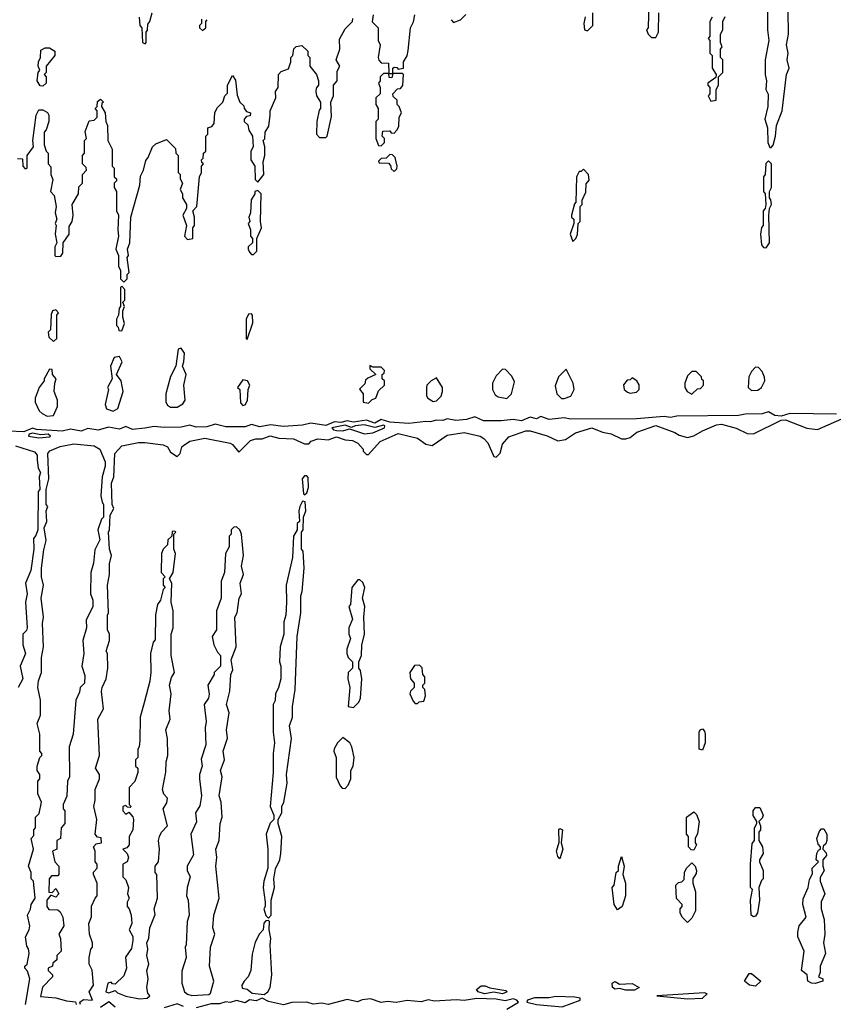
# Model space of a CAD drawing. Extents: x 2737310 to 2869991, y 870230 to 1012730.
# Tile 259 of 479: x 2766865 to 2770690, y 944726 to 949353. Entities that reach past the tile are written whole.
import ezdxf

# ---------------------------------------------------------------- set-up
doc = ezdxf.new("R2010")
doc.units = 0

msp = doc.modelspace()

# ---------------------------------------------------------------- linework, layer by layer
at = {"layer": '0CON02XD'}
for points in [[(2769822.5, 949435), (2769820, 949315), (2769812.5, 949305), (2769820, 949285), (2769835, 949270), (2769855, 949270), (2769867.5, 949295), (2769870, 949385)], [(2767427.5, 949365), (2767430, 949325), (2767440, 949315), (2767442.5, 949245), (2767455, 949240), (2767460, 949245), (2767460, 949295), (2767467, 949303), (2767468.3, 949331.7), (2767477.5, 949345), (2767487.5, 949385)], [(2768527.5, 949375), (2768523, 949343), (2768550, 949315), (2768550, 949255), (2768560, 949235), (2768550, 949175), (2768553, 949163), (2768565, 949150), (2768598.3, 949148.3), (2768600, 949100), (2768620, 949100), (2768620, 949125), (2768625, 949130), (2768638.3, 949128.3), (2768645, 949120), (2768670, 949125), (2768670, 949155), (2768687, 949183), (2768691.7, 949208.3), (2768702.5, 949315), (2768717, 949343), (2768722.5, 949375)], [(2768893, 949353), (2768905, 949340), (2768938.3, 949351.7), (2768963, 949377)], [(2769523, 949367), (2769517.5, 949335), (2769520, 949305), (2769535, 949300), (2769560, 949325), (2769560, 949385)], [(2770120, 949365), (2770110, 949345), (2770110, 949275), (2770102.5, 949265), (2770110, 949255), (2770110, 949195), (2770120, 949185), (2770120, 949125), (2770140, 949095), (2770138.3, 949081.7), (2770100, 949055), (2770100, 949045), (2770110, 949035), (2770110, 949005), (2770102.5, 948995), (2770115, 948970), (2770140, 948975), (2770140, 949025), (2770150, 949045), (2770150, 949085), (2770170, 949105), (2770170, 949165), (2770160, 949175), (2770160, 949215), (2770167.5, 949225), (2770160, 949245), (2770160, 949285), (2770170, 949305), (2770170, 949345), (2770181.7, 949368.3)], [(2770380, 949395), (2770380, 949305), (2770387.5, 949255), (2770370, 949165), (2770370, 949095), (2770376.7, 949065), (2770372.5, 949025), (2770383, 949003), (2770382.5, 948945), (2770367.5, 948885), (2770380, 948845), (2770382.5, 948775), (2770391.7, 948751.7), (2770398.3, 948751.7), (2770407, 948763), (2770417.5, 948805), (2770422.5, 948855), (2770450, 948925), (2770470, 949095), (2770482.5, 949125), (2770472.5, 949165), (2770477.5, 949195), (2770470, 949235), (2770480, 949285), (2770477.5, 949395)], [(2767327.5, 948365), (2767330, 948335), (2767317.5, 948275), (2767330, 948245), (2767330, 948195), (2767340, 948175), (2767340, 948135), (2767355, 948120), (2767370, 948135), (2767370, 948155), (2767380, 948165), (2767370, 948235), (2767377.5, 948245), (2767372.5, 948275), (2767382.5, 948305), (2767387.5, 948425), (2767430, 948575), (2767433, 948617), (2767447.5, 948645), (2767458.3, 948691.7), (2767470, 948705), (2767490, 948755), (2767505, 948770), (2767555, 948790), (2767598.3, 948748.3), (2767600, 948725), (2767610, 948715), (2767610, 948635), (2767620, 948625), (2767620, 948605), (2767630, 948585), (2767620, 948555), (2767630, 948535), (2767630, 948515), (2767650, 948485), (2767650, 948465), (2767632.5, 948435), (2767650, 948385), (2767640, 948335), (2767655, 948320), (2767680, 948325), (2767680, 948375), (2767687.5, 948385), (2767687.5, 948425), (2767680, 948455), (2767697.5, 948475), (2767710, 948615), (2767720, 948635), (2767720, 948665), (2767730, 948675), (2767721.7, 948681.7), (2767720, 948695), (2767728.3, 948701.7), (2767730, 948725), (2767740, 948735), (2767740, 948805), (2767750, 948815), (2767750, 948845), (2767768.3, 948851.7), (2767780, 948865), (2767783, 948917), (2767795, 948940), (2767820, 948965), (2767830, 948995), (2767841.7, 949008.3), (2767842.5, 949045), (2767865, 949090), (2767879.3, 949069.3), (2767888.3, 948998.3), (2767900, 948965), (2767918.3, 948948.3), (2767920, 948935), (2767931.7, 948921.7), (2767950, 948915), (2767948.3, 948901.7), (2767931.7, 948898.3), (2767920, 948885), (2767920, 948875), (2767938.3, 948858.3), (2767943, 948833), (2767960, 948805), (2767962.5, 948755), (2767952.5, 948735), (2767952.5, 948695), (2767970, 948665), (2767971.7, 948601.7), (2767985, 948590), (2768012.5, 948625), (2768010, 948685), (2768017.5, 948715), (2768017.5, 948755), (2768010, 948785), (2768017, 948793), (2768020, 948825), (2768037, 948853), (2768042.5, 948905), (2768042.5, 948925), (2768070, 948985), (2768067.5, 949015), (2768080, 949035), (2768082.5, 949095), (2768095, 949110), (2768128.3, 949121.7), (2768140, 949155), (2768140, 949175), (2768150, 949185), (2768153.6, 949216.4), (2768165, 949227.5), (2768191.7, 949231.7), (2768220, 949205), (2768220, 949185), (2768230, 949175), (2768230, 949135), (2768260, 949095), (2768270, 949065), (2768270, 949045), (2768258.3, 949031.7), (2768257.5, 949015), (2768260, 948995), (2768280, 948965), (2768280, 948935), (2768273, 948927), (2768262.5, 948875), (2768260, 948815), (2768275, 948800), (2768305, 948800), (2768310, 948805), (2768331.7, 948898.3), (2768327.5, 948965), (2768340, 948995), (2768340, 949045), (2768357.5, 949065), (2768358.3, 949111.7), (2768370, 949135), (2768352.5, 949165), (2768370, 949215), (2768368.3, 949261.7), (2768395, 949310), (2768430, 949345), (2768431.7, 949358.3)], [(2767720, 949355), (2767720, 949335), (2767710, 949325), (2767710, 949315), (2767725, 949302.5), (2767740, 949315), (2767740, 949345), (2767747, 949353)], [(2766975, 949040), (2766961.7, 949041.7), (2766947.5, 949065), (2766952.5, 949105), (2766960, 949115), (2766952.5, 949135), (2766953.3, 949155), (2766962.5, 949175), (2766965, 949210), (2766985, 949220), (2767005, 949220), (2767030, 949205), (2767030, 949185), (2766990, 949135), (2766990, 949105), (2766980, 949095), (2766990, 949085), (2766990, 949055), (2766975, 949040)], [(2768565, 948760), (2768580, 948775), (2768580, 948795), (2768570, 948805), (2768571.7, 948828.3), (2768605, 948830), (2768611.7, 948821.7), (2768625, 948820), (2768640, 948835), (2768647, 948853), (2768650, 948895), (2768660, 948915), (2768650, 948945), (2768640, 948955), (2768640, 948975), (2768621.7, 948991.7), (2768620, 949005), (2768641.7, 949028.3), (2768655, 949030), (2768667, 949043), (2768670, 949095), (2768665, 949100), (2768620, 949100), (2768615, 949080), (2768601.7, 949081.7), (2768600, 949100), (2768575, 949100), (2768560, 949085), (2768560, 949065), (2768552.5, 949055), (2768560, 949035), (2768560, 949005), (2768540, 948985), (2768540, 948955), (2768550, 948935), (2768550, 948885), (2768540, 948875), (2768540, 948795), (2768551.7, 948761.7), (2768565, 948760)], [(2766855, 948700), (2766878.3, 948698.3), (2766880, 948665), (2766891.7, 948651.7), (2766900, 948655), (2766900, 948715), (2766930, 948755), (2766927.5, 948785), (2766942.5, 948905), (2766955, 948930), (2766975, 948930), (2766996.4, 948916.4), (2767002.5, 948905), (2767002.5, 948875), (2766990, 948835), (2766980, 948825), (2766980, 948765), (2766990, 948735), (2767000, 948725), (2767000, 948675), (2767011.7, 948661.7), (2767012.5, 948625), (2767021.7, 948601.7), (2767010, 948545), (2767027, 948527), (2767037.5, 948475), (2767032.5, 948445), (2767040, 948415), (2767032.5, 948395), (2767037.5, 948385), (2767032.5, 948345), (2767040, 948305), (2767030, 948285), (2767030, 948245), (2767035, 948240), (2767058.3, 948241.7), (2767067.5, 948255), (2767070, 948305), (2767097.5, 948345), (2767098.3, 948381.7), (2767112.5, 948405), (2767117.5, 948435), (2767112.5, 948485), (2767142.5, 948535), (2767143, 948567), (2767160, 948585), (2767160, 948625), (2767180, 948645), (2767178.3, 948658.3), (2767160, 948675), (2767160, 948715), (2767170, 948725), (2767170, 948785), (2767180, 948795), (2767173, 948827), (2767191.7, 948878.3), (2767215, 948880), (2767230, 948895), (2767230, 948925), (2767220, 948935), (2767230, 948945), (2767231.7, 948968.3), (2767245, 948980), (2767260, 948965), (2767251.7, 948958.3), (2767250, 948945), (2767267.5, 948915), (2767270, 948875), (2767277.5, 948855), (2767280, 948785), (2767300, 948745), (2767300, 948665), (2767310, 948655), (2767310, 948615), (2767320, 948605), (2767320, 948595), (2767310, 948585), (2767310, 948565), (2767320, 948545), (2767320, 948455), (2767330, 948435), (2767327.5, 948365)], [(2768625, 948640), (2768638.3, 948651.7), (2768640, 948665), (2768630, 948705), (2768618.3, 948718.3), (2768605, 948720), (2768588.3, 948701.7), (2768565, 948700), (2768551.7, 948688.3), (2768555, 948680), (2768598.3, 948678.3), (2768608.3, 948668.3), (2768611.7, 948651.7), (2768625, 948640)], [(2770375, 948280), (2770390, 948305), (2770387.5, 948435), (2770390, 948465), (2770400, 948485), (2770397, 948507), (2770390, 948515), (2770390, 948545), (2770400, 948565), (2770400, 948675), (2770385, 948690), (2770373, 948677), (2770370, 948625), (2770362.5, 948615), (2770362.5, 948545), (2770370, 948535), (2770372.5, 948485), (2770370, 948465), (2770360, 948455), (2770360, 948385), (2770353, 948377), (2770347.5, 948345), (2770352.5, 948295), (2770361.7, 948281.7), (2770375, 948280)], [(2769465, 948310), (2769480, 948325), (2769487, 948343), (2769490, 948395), (2769500, 948405), (2769500, 948475), (2769510, 948485), (2769510, 948505), (2769527, 948543), (2769528.3, 948581.7), (2769541.7, 948598.3), (2769540, 948625), (2769515, 948650), (2769505, 948640), (2769495, 948640), (2769482.5, 948615), (2769480, 948495), (2769473, 948487), (2769460, 948435), (2769460, 948425), (2769470, 948415), (2769470, 948395), (2769452.5, 948345), (2769465, 948310)], [(2767965, 948250), (2767980, 948265), (2767980, 948325), (2768002.5, 948375), (2767997.5, 948405), (2768000, 948535), (2767985, 948550), (2767970, 948545), (2767970, 948535), (2767953, 948507), (2767950, 948445), (2767942.5, 948425), (2767947.5, 948405), (2767940, 948395), (2767950, 948365), (2767950, 948335), (2767960, 948325), (2767960, 948305), (2767940, 948285), (2767940, 948275), (2767945, 948260), (2767955, 948250), (2767965, 948250)], [(2767345, 947890), (2767357.5, 947925), (2767350, 947955), (2767350, 947985), (2767357.5, 948005), (2767350, 948025), (2767360, 948035), (2767360, 948085), (2767345, 948100), (2767340, 948095), (2767340, 948005), (2767333, 947997), (2767330, 947965), (2767320, 947945), (2767320, 947915), (2767328.3, 947908.3), (2767331.7, 947891.7), (2767345, 947890)], [(2767025, 947840), (2767040, 947855), (2767040, 947965), (2767047.5, 947975), (2767035, 947990), (2767020, 947985), (2767013, 947967), (2767010, 947895), (2767000, 947885), (2767001.7, 947861.7), (2767025, 947840)], [(2767935, 947850), (2767961.7, 947928.3), (2767960, 947965), (2767955, 947970), (2767941.7, 947968.3), (2767930, 947945), (2767930, 947855), (2767935, 947850)], [(2767605, 947532.5), (2767633, 947547), (2767642.5, 947565), (2767637.5, 947635), (2767647.5, 947685), (2767630, 947725), (2767637.5, 947745), (2767640, 947785), (2767625, 947810), (2767610, 947805), (2767600, 947725), (2767573.6, 947676.4), (2767552.5, 947595), (2767552.5, 947555), (2767560.7, 947540.7), (2767575, 947532.5), (2767605, 947532.5)], [(2767305, 947513.3), (2767327.5, 947525), (2767352.5, 947605), (2767342.5, 947655), (2767320, 947685), (2767347.5, 947745), (2767335, 947770), (2767310, 947765), (2767292.5, 947725), (2767300, 947665), (2767277.5, 947625), (2767282.5, 947615), (2767267.5, 947545), (2767273.6, 947523.6), (2767305, 947513.3)], [(2766995, 947490), (2767025, 947493.3), (2767042.5, 947535), (2767042.5, 947565), (2767027.5, 947605), (2767030, 947645), (2767037.5, 947665), (2767020, 947685), (2767018.3, 947708.3), (2767005, 947710), (2766980, 947665), (2766980, 947655), (2766957.5, 947625), (2766937.5, 947575), (2766937.5, 947555), (2766957.5, 947515), (2766971.7, 947501.7), (2766995, 947490)], [(2768505, 947550), (2768521.7, 947568.3), (2768540, 947575), (2768551.7, 947608.3), (2768580, 947635), (2768580, 947655), (2768570, 947665), (2768570, 947685), (2768578.3, 947691.7), (2768580, 947705), (2768565, 947720), (2768525, 947720), (2768511.7, 947728.3), (2768511.7, 947711.7), (2768540, 947685), (2768501.7, 947668.3), (2768491.7, 947658.3), (2768488.3, 947641.7), (2768463, 947617), (2768480, 947595), (2768480, 947555), (2768505, 947550)], [(2769155, 947572.5), (2769177.5, 947595), (2769191.7, 947651.7), (2769178.3, 947678.3), (2769148.3, 947708.3), (2769135, 947710), (2769105, 947680), (2769087.5, 947645), (2769087.5, 947615), (2769100.7, 947590.7), (2769115, 947580), (2769155, 947572.5)], [(2769413, 947573), (2769425, 947573.3), (2769456.4, 947583.6), (2769472.5, 947615), (2769467.5, 947645), (2769435, 947710), (2769397.5, 947675), (2769383, 947633), (2769390, 947595), (2769413, 947573)], [(2770025, 947592.5), (2770051.7, 947618.3), (2770065, 947620), (2770080, 947635), (2770080, 947655), (2770071.7, 947661.7), (2770070, 947675), (2770045, 947700), (2770025, 947700), (2770005, 947680), (2769992.5, 947645), (2769992.5, 947625), (2770002.5, 947605), (2770025, 947592.5)], [(2770305, 947610), (2770335, 947612.5), (2770352.5, 947625), (2770367.5, 947655), (2770367, 947673), (2770355, 947700), (2770338.3, 947718.3), (2770325, 947720), (2770305, 947700), (2770292.5, 947675), (2770290, 947625), (2770305, 947610)], [(2767915, 947540), (2767925, 947542.5), (2767936.4, 947563.6), (2767940, 947615), (2767947.5, 947635), (2767936.4, 947656.4), (2767915, 947660), (2767890, 947625), (2767900, 947615), (2767903, 947553), (2767915, 947540)], [(2768808.3, 947558.3), (2768825, 947562.5), (2768846.1, 947583.9), (2768852.5, 947605), (2768852.5, 947625), (2768825, 947670), (2768800, 947655), (2768780, 947635), (2768777.5, 947625), (2768777.5, 947585), (2768783.6, 947573.6), (2768808.3, 947558.3)], [(2769735, 947597.5), (2769765, 947602.5), (2769777.5, 947615), (2769777, 947637), (2769766.4, 947656.4), (2769745, 947670), (2769735, 947660), (2769721.7, 947658.3), (2769703, 947637), (2769707.5, 947615), (2769723, 947603), (2769735, 947597.5)], [(2770705, 947499.2), (2770485, 947502.9), (2770445, 947489.2), (2770415, 947492.9), (2770385, 947510.6), (2770355, 947500), (2770275, 947499.2), (2770245, 947492.5), (2769955, 947490.3), (2769925, 947483.6), (2769895, 947488.4), (2769765, 947476.8), (2769455, 947476.2), (2769425, 947481.2), (2769355, 947474.6), (2769315, 947488.5), (2769295, 947476.5), (2769265, 947485.5), (2769225, 947467.8), (2769185.4, 947474.6), (2769128.3, 947468.3), (2769045, 947467.1), (2769005, 947486.4), (2768965, 947473.8), (2768915, 947470), (2768875, 947476.9), (2768855, 947469.5), (2768825, 947471.5), (2768795, 947462.5), (2768775, 947465.3), (2768694.6, 947455.4), (2768605, 947462), (2768565, 947474.4), (2768535, 947456.9), (2768495, 947470.5), (2768435, 947460.8), (2768405, 947467.8), (2768375, 947460.7), (2768345, 947462.9), (2768305, 947446.2), (2768233.9, 947456.1), (2768195, 947447.1), (2768105, 947440.4), (2768045, 947448.5), (2767995, 947440), (2767955, 947451.1), (2767925, 947439.6), (2767835, 947439.6), (2767785, 947451.5), (2767745, 947439.3), (2767695, 947437.5), (2767665, 947448.1), (2767625, 947438.7), (2767545, 947435.8), (2767498.1, 947441.9), (2767454, 947434), (2767395, 947426.9), (2767365, 947441.5), (2767335, 947429.3), (2767282.7, 947437.3), (2767235, 947423.2), (2767185, 947432.5), (2767155, 947419.7), (2767105, 947428.5), (2767065, 947419.1), (2766945, 947426.5), (2766925, 947433.5), (2766884.7, 947415.3), (2766815, 947418.6)], [(2767151.2, 944725), (2767148.8, 944735), (2767165, 944748.8), (2767207.5, 944745), (2767192.5, 944785), (2767212.5, 944815), (2767206.4, 944886.4), (2767192.5, 944915), (2767192.5, 944945), (2767200, 944985), (2767207.5, 944995), (2767207.5, 945015), (2767193.3, 945055), (2767190, 945105), (2767203, 945137), (2767203.6, 945186.4), (2767220, 945225), (2767230, 945235), (2767230, 945295), (2767212.5, 945335), (2767213, 945347), (2767230, 945365), (2767230, 945385), (2767220, 945395), (2767220, 945445), (2767212.5, 945465), (2767225, 945480), (2767250, 945485), (2767248.3, 945508.3), (2767231.7, 945511.7), (2767220, 945525), (2767227.5, 945595), (2767213.3, 945655), (2767220, 945685), (2767220, 945735), (2767240, 945785), (2767240, 945805), (2767222.5, 945835), (2767240, 945895), (2767232.5, 946065), (2767260, 946115), (2767250, 946195), (2767252.5, 946215), (2767272.5, 946255), (2767280, 946305), (2767277.5, 946375), (2767272.5, 946385), (2767287.5, 946435), (2767287.5, 946465), (2767277.5, 946485), (2767277.5, 946555), (2767282.5, 946565), (2767277.5, 946695), (2767287.5, 946745), (2767287.5, 946795), (2767297.5, 946835), (2767287.5, 946865), (2767282.5, 946945), (2767287.5, 946955), (2767290, 947025), (2767307.5, 947055), (2767300, 947075), (2767297.5, 947175), (2767307.5, 947205), (2767312.5, 947315), (2767345, 947350), (2767423.9, 947366.1), (2767453.9, 947366.1), (2767540, 947355), (2767560, 947345), (2767575, 947320), (2767605, 947300), (2767620, 947315), (2767627.5, 947345), (2767635, 947352.5), (2767665, 947372.5), (2767735, 947386.2), (2767855, 947362.5), (2767866.4, 947356.4), (2767895, 947320), (2767950, 947375), (2767975, 947383.3), (2768005, 947383.3), (2768042.7, 947397.3), (2768083.6, 947386.4), (2768153, 947383), (2768205, 947360), (2768225, 947360), (2768235, 947372.5), (2768267, 947383), (2768315, 947378.8), (2768355, 947392.9), (2768395, 947378.8), (2768430, 947375), (2768455, 947362.5), (2768480, 947335), (2768480, 947325), (2768495, 947310), (2768505, 947310), (2768559.3, 947370.7), (2768645, 947407.5), (2768735, 947386.7), (2768775, 947357.5), (2768805, 947352.5), (2768875, 947400), (2768955, 947412.5), (2769030, 947395), (2769047.5, 947385), (2769066.7, 947365), (2769095, 947300), (2769105, 947297.5), (2769123.6, 947316.4), (2769135, 947357.5), (2769165, 947392.5), (2769245, 947420.8), (2769265, 947421.4), (2769345, 947396.7), (2769395, 947373.3), (2769430.7, 947379.3), (2769478.3, 947411.7), (2769555, 947434.2), (2769605, 947413.8), (2769645, 947406.2), (2769695, 947382.5), (2769715, 947382.5), (2769735, 947390), (2769766.1, 947413.9), (2769855, 947445.8), (2769945, 947413.3), (2769965, 947400), (2770005, 947390), (2770035, 947396.7), (2770075, 947421.2), (2770141.2, 947448.8), (2770165, 947452.5), (2770233.9, 947433.9), (2770285, 947407.5), (2770315, 947406.7), (2770445, 947471.2), (2770465, 947472), (2770565, 947433.3), (2770615, 947426.7), (2770755, 947487.5)], [(2768486.4, 947406.4), (2768525, 947412), (2768580, 947435), (2768582.5, 947445), (2768575, 947448), (2768535, 947435.8), (2768485, 947448.6), (2768442.5, 947445), (2768425, 947436.2), (2768395, 947446.9), (2768333.3, 947435), (2768340, 947425), (2768355, 947422), (2768385, 947420), (2768415, 947430), (2768486.4, 947406.4)], [(2766955, 947387.5), (2767005, 947393.3), (2767010, 947395), (2767000, 947405), (2766965, 947402.5), (2766925, 947410), (2766910, 947405), (2766907.5, 947395), (2766955, 947387.5)], [(2766845, 947350.8), (2766935, 947322.5), (2766947, 947307), (2766947.5, 947285), (2766952.5, 947245), (2766962.5, 947225), (2766957.5, 947205), (2766960, 947145), (2766952.5, 947135), (2766950, 946955), (2766941.7, 946928.3), (2766930, 946915), (2766932.5, 946865), (2766917.5, 946765), (2766892.5, 946705), (2766900, 946655), (2766892.5, 946615), (2766900, 946495), (2766897, 946483), (2766880, 946465), (2766880, 946415), (2766892.5, 946375), (2766867.5, 946315), (2766880, 946255), (2766857.5, 946215)], [(2766893.3, 944725), (2766913.3, 944845), (2766901.7, 944881.7), (2766890, 944895), (2766890, 944905), (2766900, 944915), (2766910, 944965), (2766907, 944987), (2766898.3, 944998.3), (2766893, 945043), (2766910, 945075), (2766912.5, 945095), (2766902.5, 945145), (2766917, 945173), (2766920, 945195), (2766937.5, 945225), (2766930, 945305), (2766920, 945315), (2766920, 945345), (2766907.5, 945375), (2766930, 945455), (2766920, 945505), (2766931.7, 945518.3), (2766932.5, 945545), (2766940, 945555), (2766940, 945605), (2766957, 945623), (2766967.5, 945675), (2766950, 945715), (2766950, 945775), (2766960, 945785), (2766960, 945805), (2766947.5, 945825), (2766947.5, 945845), (2766960, 945885), (2766970, 945895), (2766970, 945905), (2766960, 945915), (2766960, 945995), (2766947.5, 946045), (2766962.5, 946085), (2766962.5, 946155), (2766950, 946215), (2766953.6, 946246.4), (2766967.5, 946285), (2766967.5, 946355), (2766976.7, 946405), (2766972.5, 946515), (2766977.5, 946545), (2766966.7, 946635), (2766977.5, 946695), (2766967.5, 946735), (2766967.5, 946775), (2766978.3, 946861.7), (2766990, 946905), (2766980, 946965), (2766992.5, 946995), (2766990, 947045), (2766997.5, 947065), (2766990, 947075), (2766990, 947145), (2767002.5, 947195), (2766997.5, 947315), (2767007, 947327), (2767055, 947346.7), (2767120.5, 947359.5), (2767215, 947350), (2767242.5, 947335), (2767267.5, 947275), (2767267.5, 947255), (2767252.5, 947205), (2767247.5, 947115), (2767252.5, 947085), (2767260, 947075), (2767260, 947015), (2767250, 947005), (2767232.5, 946955), (2767241.7, 946908.3), (2767218.3, 946861.7), (2767211.7, 946798.3), (2767200, 946755), (2767197.5, 946655), (2767210, 946625), (2767210, 946595), (2767178.3, 946531.7), (2767180, 946495), (2767162.5, 946435), (2767167.5, 946375), (2767157.5, 946315), (2767171.7, 946271.7), (2767170, 946235), (2767150, 946215), (2767147, 946193), (2767130, 946155), (2767117.5, 945995), (2767097.5, 945935), (2767100, 945795), (2767090, 945775), (2767086.4, 945703.6), (2767070, 945665), (2767070, 945645), (2767077.5, 945635), (2767077.5, 945575), (2767060, 945555), (2767057.5, 945505), (2767040, 945495), (2767040, 945455), (2767020, 945445), (2767030, 945395), (2767050, 945375), (2767050, 945335), (2767045, 945330), (2767015, 945330), (2767003.3, 945315), (2767003, 945253), (2767018.3, 945251.7), (2767035, 945270), (2767050, 945245), (2767035, 945230), (2767011.7, 945238.3), (2766992.5, 945215), (2766992.5, 945185), (2767001.7, 945171.7), (2767045, 945170), (2767055, 945160), (2767067.5, 945135), (2767072.5, 945095), (2767050, 945055), (2767057.5, 945035), (2767060, 944975), (2767040, 944955), (2767040, 944935), (2767021.7, 944918.3), (2767020, 944905), (2767000, 944895), (2767000, 944885), (2767020, 944865), (2767020, 944855), (2766973, 944807), (2766962.5, 944762.5), (2767035, 944756.7), (2767085, 944741.9), (2767127.5, 944737.5), (2767130.8, 944725)], [(2768205, 947120), (2768215, 947130), (2768222.5, 947155), (2768221.7, 947201.7), (2768215, 947210), (2768205, 947210), (2768192.5, 947195), (2768200, 947125), (2768205, 947120)], [(2768035, 945130), (2768047.5, 945145), (2768047.5, 945215), (2768062.5, 945275), (2768060, 945315), (2768068.3, 945361.7), (2768087.5, 945405), (2768092.5, 945435), (2768097.5, 945515), (2768080, 945575), (2768080, 945595), (2768097.5, 945625), (2768097.5, 945655), (2768106.7, 945675), (2768122.5, 945765), (2768120, 945805), (2768142.5, 945975), (2768133.3, 946035), (2768147.5, 946075), (2768147.5, 946125), (2768160, 946205), (2768170, 946455), (2768186.7, 946565), (2768186.7, 946645), (2768193.3, 946665), (2768203.3, 946775), (2768197.5, 946855), (2768190, 946865), (2768190, 946945), (2768197.5, 946955), (2768200, 947015), (2768210, 947045), (2768207, 947087), (2768195, 947090), (2768182.5, 947065), (2768177.5, 947045), (2768180, 946995), (2768170, 946985), (2768170, 946955), (2768152.5, 946925), (2768147.5, 946825), (2768117.5, 946695), (2768120, 946615), (2768116.7, 946555), (2768107, 946523), (2768106.7, 946465), (2768090, 946405), (2768086.7, 946335), (2768092.5, 946315), (2768092.5, 946255), (2768082.5, 946215), (2768067.5, 946185), (2768066.4, 946153.6), (2768057.5, 946135), (2768056.7, 946005), (2768063.3, 945955), (2768056.7, 945905), (2768056.7, 945815), (2768042.5, 945655), (2768060, 945615), (2768060, 945595), (2768043, 945577), (2768023.3, 945525), (2768032.5, 945455), (2768032.5, 945365), (2768013.3, 945305), (2768010, 945275), (2768020, 945205), (2768020, 945185), (2768012.5, 945175), (2768023, 945143), (2768035, 945130)], [(2767675, 944766.7), (2767755, 944772.5), (2767761.7, 944778.3), (2767777.5, 944835), (2767757.5, 944905), (2767762.5, 944995), (2767782.5, 945055), (2767773.3, 945085), (2767777.5, 945145), (2767802.5, 945225), (2767787.5, 945375), (2767792.5, 945415), (2767787.5, 945455), (2767802.5, 945495), (2767807.5, 945575), (2767817.5, 945605), (2767812.5, 945675), (2767802.5, 945705), (2767817.5, 945795), (2767810, 945825), (2767827.5, 945875), (2767822.5, 945915), (2767843, 945977), (2767837.5, 946015), (2767850, 946095), (2767837.5, 946135), (2767853, 946197), (2767857.5, 946275), (2767867, 946297), (2767860, 946345), (2767882.5, 946405), (2767877.5, 946545), (2767887.5, 946565), (2767897.5, 946635), (2767907.5, 946655), (2767902.5, 946705), (2767917.5, 946745), (2767907.5, 946785), (2767917.5, 946835), (2767907.5, 946935), (2767900, 946955), (2767885, 946970), (2767871.7, 946968.3), (2767860, 946955), (2767860, 946935), (2767850, 946925), (2767850, 946875), (2767832.5, 946845), (2767827.5, 946755), (2767812.5, 946715), (2767812.5, 946635), (2767790, 946575), (2767790, 946485), (2767770, 946455), (2767777.5, 946415), (2767795, 946380), (2767810, 946365), (2767810, 946315), (2767780, 946285), (2767780, 946275), (2767750, 946225), (2767756.4, 946183.6), (2767752.5, 946165), (2767732.5, 946135), (2767742.5, 946055), (2767737.5, 946025), (2767740, 945945), (2767718.3, 945878.3), (2767722.5, 945845), (2767710, 945805), (2767710, 945785), (2767720, 945705), (2767711.7, 945658.3), (2767692.5, 945625), (2767697, 945583), (2767670, 945525), (2767681.7, 945428.3), (2767652.5, 945375), (2767652.5, 945355), (2767667.5, 945325), (2767652.5, 945275), (2767650, 945235), (2767657.5, 945215), (2767662.5, 945145), (2767652.5, 945115), (2767647.5, 945005), (2767642.5, 944995), (2767647.5, 944945), (2767628.3, 944881.7), (2767627.5, 944825), (2767640, 944785), (2767655, 944773.3), (2767675, 944766.7)], [(2767428.3, 944751.7), (2767465, 944753.8), (2767477.5, 944765), (2767468.3, 944778.3), (2767463.3, 944805), (2767470, 944845), (2767462.5, 944885), (2767472.5, 944915), (2767462.5, 944955), (2767467.5, 944985), (2767462.5, 945015), (2767473, 945037), (2767477.5, 945085), (2767501.7, 945148.3), (2767497.5, 945175), (2767512.5, 945225), (2767510, 945335), (2767502.5, 945345), (2767502.5, 945375), (2767517.5, 945395), (2767522.5, 945455), (2767517.5, 945495), (2767522.5, 945515), (2767532.5, 945535), (2767560, 945565), (2767540, 945645), (2767557, 945673), (2767560, 945695), (2767543, 945713), (2767537.5, 945735), (2767553, 945817), (2767553.3, 945865), (2767562.5, 945895), (2767560, 945975), (2767552.5, 946015), (2767572.5, 946065), (2767567.5, 946105), (2767577.5, 946185), (2767570, 946225), (2767578.3, 946261.7), (2767592.5, 946285), (2767577.5, 946365), (2767577.5, 946465), (2767587.5, 946495), (2767587.5, 946575), (2767577.5, 946615), (2767580, 946705), (2767570, 946725), (2767587.5, 946755), (2767597.5, 946845), (2767590, 946865), (2767590, 946935), (2767600, 946945), (2767595, 946950), (2767581.7, 946948.3), (2767580, 946925), (2767561.7, 946908.3), (2767560, 946885), (2767540, 946865), (2767532.5, 946845), (2767530, 946755), (2767550, 946735), (2767540, 946725), (2767540, 946695), (2767550, 946685), (2767540, 946675), (2767527.5, 946625), (2767512.5, 946605), (2767503.6, 946556.4), (2767501.7, 946438.3), (2767493, 946427), (2767480, 946375), (2767482.5, 946285), (2767477.5, 946245), (2767451.7, 946148.3), (2767432.5, 946075), (2767430, 945965), (2767427.5, 945935), (2767420, 945925), (2767420, 945885), (2767410, 945875), (2767410, 945845), (2767420, 945835), (2767420, 945815), (2767407, 945773), (2767380, 945745), (2767380, 945665), (2767390, 945655), (2767385, 945650), (2767371.7, 945651.7), (2767365, 945660), (2767350, 945655), (2767350, 945635), (2767365, 945620), (2767378.3, 945628.3), (2767397, 945607), (2767400, 945595), (2767397.5, 945545), (2767380, 945515), (2767380, 945475), (2767368.3, 945461.7), (2767350, 945455), (2767370, 945435), (2767377.5, 945415), (2767370, 945395), (2767350, 945385), (2767350, 945325), (2767365, 945310), (2767377.5, 945275), (2767372.5, 945245), (2767380, 945225), (2767370, 945205), (2767370, 945185), (2767380, 945175), (2767390, 945145), (2767392.5, 945105), (2767380, 945075), (2767397.5, 945045), (2767397.5, 945025), (2767391.7, 944988.3), (2767363, 944947), (2767367.5, 944895), (2767355, 944860), (2767315, 944820), (2767301.7, 944821.7), (2767295, 944830), (2767280, 944825), (2767270, 944785), (2767285, 944780), (2767315, 944790), (2767325, 944780), (2767363.9, 944763.9), (2767428.3, 944751.7)], [(2768435, 946120), (2768460, 946145), (2768466.7, 946165), (2768473.3, 946255), (2768467.5, 946295), (2768460, 946305), (2768460, 946335), (2768472.5, 946365), (2768473, 946413), (2768486.7, 946465), (2768482.5, 946545), (2768487.5, 946595), (2768477.5, 946635), (2768487.5, 946685), (2768478.3, 946708.3), (2768465, 946720), (2768455, 946720), (2768427.5, 946685), (2768420, 946605), (2768412.5, 946595), (2768430, 946535), (2768412.5, 946495), (2768412.5, 946465), (2768420, 946445), (2768402.5, 946395), (2768402.5, 946375), (2768410, 946355), (2768430, 946335), (2768430, 946305), (2768410, 946285), (2768407.5, 946255), (2768417.5, 946215), (2768410, 946125), (2768435, 946120)], [(2768735, 946140), (2768743, 946147), (2768765, 946150), (2768772.5, 946175), (2768770, 946205), (2768760, 946215), (2768760, 946225), (2768770, 946235), (2768770, 946265), (2768760, 946275), (2768757, 946307), (2768745, 946320), (2768721.7, 946318.3), (2768700, 946285), (2768702.5, 946255), (2768720, 946235), (2768720, 946215), (2768703, 946197), (2768700, 946185), (2768715, 946150), (2768725, 946140), (2768735, 946140)], [(2770075, 945920), (2770060, 945925), (2770060, 946005), (2770063.8, 946016.2), (2770075, 946020), (2770085, 946010), (2770087.5, 945995), (2770087.5, 945955), (2770075, 945920)], [(2768395, 945740), (2768410, 945755), (2768422.5, 945785), (2768422.5, 945825), (2768432.5, 945845), (2768437.5, 945885), (2768427.5, 945935), (2768417.5, 945955), (2768385, 945980), (2768360, 945955), (2768343, 945927), (2768342.5, 945915), (2768352.5, 945885), (2768353, 945793), (2768371.7, 945751.7), (2768381.7, 945741.7), (2768395, 945740)], [(2770035, 945450), (2770021.7, 945451.7), (2770010, 945465), (2770010, 945515), (2770000, 945525), (2770000, 945605), (2770035, 945630), (2770047, 945617), (2770060, 945585), (2770051.7, 945528.3), (2770040, 945505), (2770040, 945485), (2770047.5, 945475), (2770035, 945450)], [(2770315, 945136.7), (2770303.8, 945145), (2770300, 945215), (2770310, 945265), (2770300, 945275), (2770300, 945385), (2770308.3, 945481.7), (2770320, 945495), (2770320, 945555), (2770330, 945575), (2770330, 945585), (2770313, 945613), (2770312.5, 945635), (2770325, 945650), (2770345, 945650), (2770360, 945615), (2770355, 945600), (2770340, 945585), (2770347.5, 945565), (2770347.5, 945545), (2770340, 945535), (2770340, 945495), (2770357.5, 945465), (2770360, 945435), (2770342.5, 945405), (2770342.5, 945395), (2770360, 945355), (2770360, 945315), (2770351.7, 945308.3), (2770340, 945275), (2770342.5, 945215), (2770333.3, 945155), (2770325, 945140), (2770315, 945136.7)], [(2769405, 945410), (2769395, 945420), (2769388.8, 945445), (2769401.7, 945488.3), (2769400, 945545), (2769405, 945552.5), (2769416.7, 945545), (2769410, 945485), (2769418.8, 945455), (2769405, 945410)], [(2770605, 944823.5), (2770587.5, 944825), (2770570, 944835), (2770567.5, 944865), (2770540, 944885), (2770552.5, 944975), (2770523, 945043), (2770522.5, 945065), (2770530, 945095), (2770562.5, 945135), (2770547.5, 945195), (2770548.3, 945221.7), (2770572.5, 945275), (2770578.3, 945311.7), (2770591.7, 945338.3), (2770590, 945365), (2770620, 945395), (2770610, 945405), (2770612.5, 945435), (2770620, 945450), (2770630, 945455), (2770630, 945465), (2770618.3, 945478.3), (2770612.5, 945505), (2770625, 945540), (2770635, 945550), (2770645, 945550), (2770660, 945525), (2770660, 945495), (2770655, 945480), (2770641.7, 945468.3), (2770640, 945455), (2770657, 945437), (2770657.5, 945425), (2770640, 945405), (2770640, 945375), (2770647.5, 945355), (2770628.3, 945321.7), (2770627.5, 945305), (2770650, 945245), (2770633, 945207), (2770632.5, 945175), (2770647.5, 945125), (2770650, 945055), (2770643.3, 945015), (2770652.5, 944965), (2770627.5, 944905), (2770627.5, 944875), (2770620, 944855), (2770640, 944845), (2770640, 944835), (2770605, 944823.5)], [(2769675, 945170), (2769660, 945195), (2769650, 945275), (2769660, 945285), (2769670, 945345), (2769680, 945355), (2769680, 945375), (2769695, 945420), (2769706.7, 945375), (2769700, 945335), (2769712.5, 945295), (2769712.5, 945235), (2769697.5, 945185), (2769675, 945170)], [(2770005, 945110), (2769980, 945135), (2769970, 945155), (2769970, 945175), (2769980, 945185), (2769980, 945195), (2769953, 945223), (2769950, 945285), (2769961.7, 945298.3), (2769978.3, 945301.7), (2769988.3, 945311.7), (2769990, 945345), (2770000, 945365), (2770025, 945390), (2770040, 945375), (2770046.7, 945355), (2770045, 945340), (2770030, 945315), (2770030, 945295), (2770042.5, 945255), (2770042.5, 945165), (2770025, 945130), (2770005, 945110)], [(2768015, 944772.5), (2768032.5, 944785), (2768043.3, 944805), (2768051.2, 944865), (2768043.3, 945005), (2768046.7, 945035), (2768037.5, 945075), (2768040, 945115), (2768035, 945120), (2768021.7, 945118.3), (2768013, 945107), (2768010, 945075), (2767993, 945057), (2767973, 945017), (2767958.3, 944961.7), (2767952.5, 944885), (2767940, 944855), (2767920, 944835), (2767910, 944815), (2767911.7, 944801.7), (2767935, 944797.5), (2767958.3, 944778.3), (2768015, 944772.5)], [(2769715, 944791.5), (2769685, 944800), (2769665, 944796.7), (2769652.5, 944805), (2769650, 944825), (2769665, 944832.5), (2769685, 944820), (2769745, 944823.8), (2769777.5, 944805), (2769755, 944792.7), (2769715, 944791.5)], [(2770325, 944811.5), (2770296.7, 944815), (2770273.3, 944835), (2770295, 944870), (2770305, 944870), (2770350, 944835), (2770325, 944811.5)], [(2769135, 944774.6), (2769095, 944782), (2769050, 944775), (2769020, 944785), (2769012.5, 944795), (2769035, 944812.5), (2769053, 944813), (2769075, 944803.3), (2769150.7, 944790.7), (2769156.2, 944785), (2769135, 944774.6)], [(2767315, 944712.1), (2767285, 944736.7), (2767245, 944711.3)], [(2769155, 944703.3), (2769210, 944735), (2769202.5, 944745), (2769185, 944752), (2769147.5, 944742.5), (2769105, 944750), (2769015, 944752.5), (2768955, 944744), (2768917.5, 944747.5), (2768815, 944740), (2768785, 944746.1), (2768752.3, 944737.7), (2768686.6, 944743.4), (2768635.5, 944734.5), (2768595, 944739.6), (2768565, 944733.6), (2768515, 944751.5), (2768475, 944747.5), (2768453, 944737), (2768405, 944747.8), (2768315, 944725.3), (2768285, 944731.8), (2768245, 944726.7), (2768215, 944735.5), (2768145, 944734), (2768105, 944722.7), (2768035, 944739.4), (2768005, 944753.8), (2767977.3, 944742.7), (2767945, 944746.7), (2767925, 944732.9), (2767885, 944743.1), (2767855, 944733.5), (2767835, 944738), (2767805, 944728.2), (2767765, 944728.1), (2767695, 944709.7)], [(2769415, 944713.8), (2769500, 944745), (2769500, 944755), (2769475, 944759.2), (2769385, 944763.1), (2769355, 944755.5), (2769285, 944756.4), (2769252.5, 944745), (2769250, 944735), (2769295, 944724.3), (2769415, 944713.8)], [(2770005, 944752), (2770075, 944754), (2770097.5, 944775), (2770085, 944779.2), (2769860, 944765), (2770005, 944752)], [(2767635, 944715.3), (2767605, 944728.1), (2767545, 944709.5)]]:
    msp.add_lwpolyline(points, dxfattribs=at)

doc.saveas('drawing.dxf')
